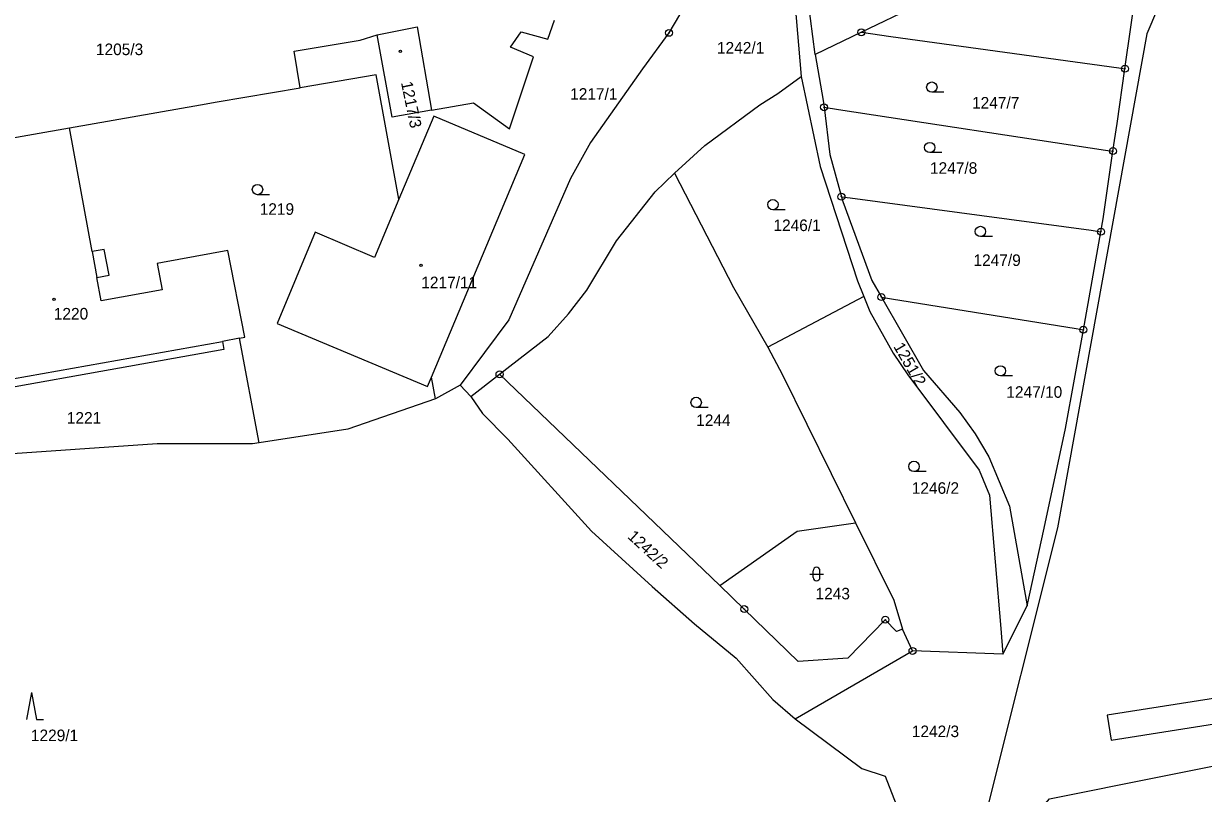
# Model space of a CAD drawing. Extents: x -737240 to -735272, y -1119606 to -1117878.
# Drawn here: x -736220.9 to -736047.5, y -1119244 to -1119130.9 of the extents above; entities that cross this region are included whole.
import ezdxf

# ---------------------------------------------------------------- set-up
doc = ezdxf.new("R2010")
doc.units = 0
for name, color, linetype in [('Level 1', 7, 'Continuous'), ('Level 18', 7, 'Continuous'), ('Level 19', 7, 'Continuous'), ('Level 25', 7, 'Continuous'), ('Level 4', 7, 'Continuous')]:
    doc.layers.add(name, color=color, linetype=linetype)

msp = doc.modelspace()

# ---------------------------------------------------------------- linework, layer by layer
at = {"layer": 'Level 1'}
for p, q in [((-736097.79, -1119132.15), (-736104.59, -1119135.4)), ((-736227.27, -1119148.5), (-736214.17, -1119146.2)), ((-736210.85, -1119164.39), (-736214.17, -1119146.2)), ((-736065.16, -1119175.88), (-736062.57, -1119161.46)), ((-736097.42, -1119170.97), (-736111.54, -1119178.44)), ((-736189.21, -1119177.13), (-736191.71, -1119177.58)), ((-736186.32, -1119192.52), (-736189.21, -1119177.13)), ((-736160.4, -1119186.02), (-736160.98, -1119182.85)), ((-736155.17, -1119185.69), (-736150.97, -1119182.43)), ((-736118.61, -1119213.49), (-736150.97, -1119182.43)), ((-736156.75, -1119184), (-736160.4, -1119186.02)), ((-736156.75, -1119184), (-736155.17, -1119185.69)), ((-736076.97, -1119223.59), (-736073.41, -1119216.46)), ((-736090.26, -1119223.09), (-736091.72, -1119219.9)), ((-736107.51, -1119233.06), (-736090.26, -1119223.09)), ((-736076.97, -1119223.59), (-736090.26, -1119223.09))]:
    msp.add_line(p, q, dxfattribs=at)
for points in [[(-736133.05, -1119080.95), (-736117.83, -1119111.84), (-736119.96, -1119121.84), (-736126.06, -1119132.23), (-736129.96, -1119137.52), (-736137.61, -1119148.33), (-736140.54, -1119153.62), (-736142.05, -1119157.12), (-736149.6, -1119174.42), (-736156.75, -1119184)], [(-736129.57, -1119082.37), (-736112.56, -1119105.93), (-736111.18, -1119108.99), (-736108.11, -1119117.57), (-736107.66, -1119119.55), (-736107.56, -1119127.73), (-736106.65, -1119138.62)], [(-736046.86, -1119111.28), (-736055.84, -1119132.35), (-736068.96, -1119204.98), (-736079.79, -1119248.22), (-736074.67, -1119251.37), (-736074.37, -1119250.84), (-736071.45, -1119246.64), (-736070.75, -1119245.59)], [(-736059.05, -1119137.5), (-736055.57, -1119113.3), (-736064.74, -1119115.73), (-736073.32, -1119119.9), (-736089.76, -1119128.31), (-736097.79, -1119132.15)], [(-736104.59, -1119135.4), (-736105.59, -1119127.48), (-736105.67, -1119119.53), (-736106.12, -1119117.19)], [(-736160.97, -1119143.57), (-736154.79, -1119142.5), (-736149.5, -1119146.33), (-736145.98, -1119135.73), (-736149.38, -1119134.34), (-736147.77, -1119132.08), (-736143.89, -1119133.15), (-736142.88, -1119130.38)], [(-736180.28, -1119140.3), (-736181.17, -1119134.9), (-736171.46, -1119133.29), (-736168.96, -1119132.54)], [(-736168.96, -1119132.54), (-736163.08, -1119131.35), (-736160.97, -1119143.57)], [(-736160.97, -1119143.57), (-736166.77, -1119144.63), (-736168.96, -1119132.54)], [(-736097.79, -1119132.15), (-736093.45, -1119132.75), (-736059.95, -1119137.38), (-736059.05, -1119137.5)], [(-736104.59, -1119135.4), (-736103.39, -1119142.19), (-736103.27, -1119143.16)], [(-736060.8, -1119149.61), (-736060.21, -1119145.55), (-736059.05, -1119137.5)], [(-736165.75, -1119156.7), (-736169.09, -1119138.38), (-736180.28, -1119140.3)], [(-736125.23, -1119152.88), (-736120.81, -1119148.78), (-736112.71, -1119142.79), (-736110.07, -1119141.16), (-736106.65, -1119138.62)], [(-736106.65, -1119138.62), (-736105.71, -1119143.03), (-736103.85, -1119151.88), (-736098.34, -1119168.67), (-736097.42, -1119170.97)], [(-736214.17, -1119146.2), (-736194.9, -1119142.81), (-736192.47, -1119142.39), (-736180.28, -1119140.3)], [(-736103.27, -1119143.16), (-736101.15, -1119143.48), (-736061.88, -1119149.45), (-736060.8, -1119149.61)], [(-736103.27, -1119143.16), (-736102.44, -1119150.1), (-736100.71, -1119156.32)], [(-736160.98, -1119182.85), (-736147.25, -1119150.11), (-736160.62, -1119144.47), (-736165.75, -1119156.7)], [(-736062.57, -1119161.46), (-736062.24, -1119159.59), (-736060.8, -1119149.61)], [(-736150.97, -1119182.43), (-736143.84, -1119176.85), (-736140.82, -1119173.53), (-736138.14, -1119170.06), (-736133.79, -1119162.79), (-736128.11, -1119155.6), (-736125.23, -1119152.88)], [(-736125.23, -1119152.88), (-736116.6, -1119169.67), (-736111.54, -1119178.44)], [(-736165.75, -1119156.7), (-736169.33, -1119165.24), (-736178.07, -1119161.55), (-736183.67, -1119174.95), (-736161.56, -1119184.23), (-736160.98, -1119182.85)], [(-736100.71, -1119156.32), (-736100.51, -1119157.04), (-736096.24, -1119168.62), (-736094.84, -1119171.07)], [(-736100.71, -1119156.32), (-736099.44, -1119156.49), (-736064.03, -1119161.26), (-736062.57, -1119161.46)], [(-736210.16, -1119168.18), (-736208.36, -1119167.85), (-736209.08, -1119164.07), (-736210.85, -1119164.39)], [(-736189.21, -1119177.13), (-736188.4, -1119176.99), (-736190.9, -1119164.24), (-736200.52, -1119166), (-736201.28, -1119166.14), (-736200.57, -1119170), (-736209.53, -1119171.62), (-736210.16, -1119168.18)], [(-736097.42, -1119170.97), (-736096.56, -1119173.19), (-736093.13, -1119179.3), (-736090.96, -1119182.52), (-736080.49, -1119196.5), (-736078.96, -1119200.21), (-736077.31, -1119219.81), (-736076.97, -1119223.59)], [(-736094.84, -1119171.07), (-736093.35, -1119171.31), (-736066.22, -1119175.71), (-736065.16, -1119175.88)], [(-736094.84, -1119171.07), (-736088.65, -1119181.89), (-736083.29, -1119188.05), (-736081.06, -1119191.16), (-736079.04, -1119194.57), (-736076.03, -1119201.83), (-736073.41, -1119216.46)], [(-736073.41, -1119216.46), (-736070.92, -1119205.05), (-736067.76, -1119190.38), (-736065.16, -1119175.88)], [(-736191.71, -1119177.58), (-736191.51, -1119178.76), (-736240.31, -1119187.52)], [(-736111.54, -1119178.44), (-736109.4, -1119182.5), (-736098.64, -1119204.25)], [(-736160.4, -1119186.02), (-736173.26, -1119190.51), (-736186.32, -1119192.52)], [(-736155.17, -1119185.69), (-736153.48, -1119188.17), (-736149.76, -1119191.98), (-736137.43, -1119205.47), (-736128.53, -1119213.62), (-736122.29, -1119219.12), (-736116.17, -1119224.17), (-736110.79, -1119230.22), (-736107.51, -1119233.06)], [(-736186.32, -1119192.52), (-736187.27, -1119192.66), (-736201.31, -1119192.65), (-736225.46, -1119194.3), (-736235.51, -1119196.96), (-736238.42, -1119198.88)], [(-736118.61, -1119213.49), (-736107.2, -1119205.49), (-736098.64, -1119204.25)], [(-736098.64, -1119204.25), (-736093.02, -1119215.62), (-736091.72, -1119219.9)], [(-736091.72, -1119219.9), (-736092.61, -1119220.24), (-736094.27, -1119218.51), (-736099.77, -1119224.16), (-736107.07, -1119224.63), (-736115, -1119216.95), (-736118.61, -1119213.49)], [(-736007.72, -1119224.48), (-736019.8, -1119225.95), (-736061.68, -1119232.52), (-736061.05, -1119236.22), (-736019.88, -1119229.71), (-736006.5, -1119228)], [(-736070.75, -1119245.59), (-736070.13, -1119244.83), (-736005.19, -1119231.79)], [(-736107.51, -1119233.06), (-736097.71, -1119240.36), (-736094.29, -1119241.49), (-736089.77, -1119253.12)]]:
    msp.add_lwpolyline(points, dxfattribs=at)
at = {"layer": 'Level 25'}
for p, q in [((-736085.648, -1119140.96), (-736087.43, -1119140.96)), ((-736085.958, -1119149.84), (-736087.74, -1119149.84)), ((-736184.758, -1119156.02), (-736186.54, -1119156.02)), ((-736108.998, -1119158.24), (-736110.78, -1119158.24)), ((-736078.508, -1119162.18), (-736080.29, -1119162.18)), ((-736075.568, -1119182.67), (-736077.35, -1119182.67)), ((-736120.288, -1119187.31), (-736122.07, -1119187.31)), ((-736088.268, -1119196.72), (-736090.05, -1119196.72)), ((-736105.37, -1119211.8), (-736103.37, -1119211.8)), ((-736104.87, -1119212.3), (-736104.87, -1119211.3)), ((-736103.87, -1119212.3), (-736103.87, -1119211.3)), ((-736219.752, -1119229.189), (-736220.485, -1119233.189)), ((-736219.752, -1119229.189), (-736219.019, -1119233.189)), ((-736219.019, -1119233.189), (-736218.019, -1119233.189))]:
    msp.add_line(p, q, dxfattribs=at)
for centre, start, end in [((-736104.37, -1119211.3), 0, 180), ((-736104.37, -1119212.3), 180, 0)]:
    msp.add_arc(centre, 0.5, start, end, dxfattribs=at)
for centre, major_axis, ratio in [((-736126.06, -1119132.23), (0.516, 0), 0.9848078), ((-736126.06, -1119132.23), (0.0375, 0), 0.9848078), ((-736097.79, -1119132.15), (0.516, 0), 0.9848078), ((-736097.79, -1119132.15), (0.0375, 0), 0.9848078), ((-736165.54, -1119134.93), (0.18, 0), 0.9848078), ((-736059.05, -1119137.5), (0.516, 0), 0.9848078), ((-736059.05, -1119137.5), (0.0375, 0), 0.9848078), ((-736087.43, -1119140.204), (0.764, 0), 0.9894236), ((-736103.27, -1119143.16), (0.516, 0), 0.9848078), ((-736103.27, -1119143.16), (0.0375, 0), 0.9848078), ((-736087.74, -1119149.084), (0.764, 0), 0.9894236), ((-736060.8, -1119149.61), (0.516, 0), 0.9848078), ((-736060.8, -1119149.61), (0.0375, 0), 0.9848078), ((-736186.54, -1119155.264), (0.764, 0), 0.9894236), ((-736110.78, -1119157.484), (0.764, 0), 0.9894236), ((-736100.71, -1119156.32), (0.516, 0), 0.9848078), ((-736100.71, -1119156.32), (0.0375, 0), 0.9848078), ((-736080.29, -1119161.424), (0.764, 0), 0.9894236), ((-736062.57, -1119161.46), (0.516, 0), 0.9848078), ((-736062.57, -1119161.46), (0.0375, 0), 0.9848078), ((-736162.51, -1119166.41), (0.18, 0), 0.9848078), ((-736094.84, -1119171.07), (0.516, 0), 0.9848078), ((-736094.84, -1119171.07), (0.0375, 0), 0.9848078), ((-736216.44, -1119171.4), (0.18, 0), 0.9848078), ((-736065.16, -1119175.88), (0.516, 0), 0.9848078), ((-736065.16, -1119175.88), (0.0375, 0), 0.9848078), ((-736077.35, -1119181.914), (0.764, 0), 0.9894236), ((-736150.97, -1119182.43), (0.516, 0), 0.9848078), ((-736150.97, -1119182.43), (0.0375, 0), 0.9848078), ((-736122.07, -1119186.554), (0.764, 0), 0.9894236), ((-736090.05, -1119195.964), (0.764, 0), 0.9894236), ((-736115, -1119216.95), (0.516, 0), 0.9848078), ((-736115, -1119216.95), (0.0375, 0), 0.9848078), ((-736094.27, -1119218.51), (0.516, 0), 0.9848078), ((-736094.27, -1119218.51), (0.0375, 0), 0.9848078), ((-736090.26, -1119223.09), (0.516, 0), 0.9848078), ((-736090.26, -1119223.09), (0.0375, 0), 0.9848078)]:
    msp.add_ellipse(centre, major_axis=major_axis, ratio=ratio, dxfattribs=at)
at = {"layer": 'Level 4'}
for p, q in [((-736210.85, -1119164.39), (-736210.16, -1119168.18)), ((-736240.51, -1119186.31), (-736191.71, -1119177.58))]:
    msp.add_line(p, q, dxfattribs=at)

# ---------------------------------------------------------------- texts
at = {"layer": 'Level 18'}
for s, p in [('1205/3', (-736210.29, -1119135.5)), ('1242/1', (-736119.01, -1119135.27)), ('1217/1', (-736140.59, -1119142.06)), ('1247/7', (-736081.52, -1119143.36)), ('1247/8', (-736087.7, -1119152.95)), ('1219', (-736186.22, -1119158.98)), ('1246/1', (-736110.71, -1119161.37)), ('1247/9', (-736081.31, -1119166.5)), ('1247/10', (-736076.48, -1119185.88)), ('1221', (-736214.57, -1119189.68)), ('1244', (-736122.06, -1119190.03)), ('1246/2', (-736090.38, -1119200)), ('1243', (-736104.52, -1119215.52)), ('1229/1', (-736219.85, -1119236.36)), ('1242/3', (-736090.37, -1119235.77))]:
    msp.add_text(s, height=1.7, dxfattribs=at).set_placement(p)
for s, rotation, p in [('1251/2', 300.11166, (-736093.121, -1119178.356)), ('1242/2', 317.52153, (-736132.259, -1119206.422))]:
    msp.add_text(s, height=1.7, rotation=rotation, dxfattribs=at).set_placement(p)
at = {"layer": 'Level 19'}
msp.add_text('1217/3', height=1.7, rotation=281.75085, dxfattribs=at).set_placement((-736165.464, -1119139.543))
for s, p in [('1217/11', (-736162.47, -1119169.77)), ('1220', (-736216.485, -1119174.37))]:
    msp.add_text(s, height=1.7, dxfattribs=at).set_placement(p)

doc.saveas('drawing.dxf')
